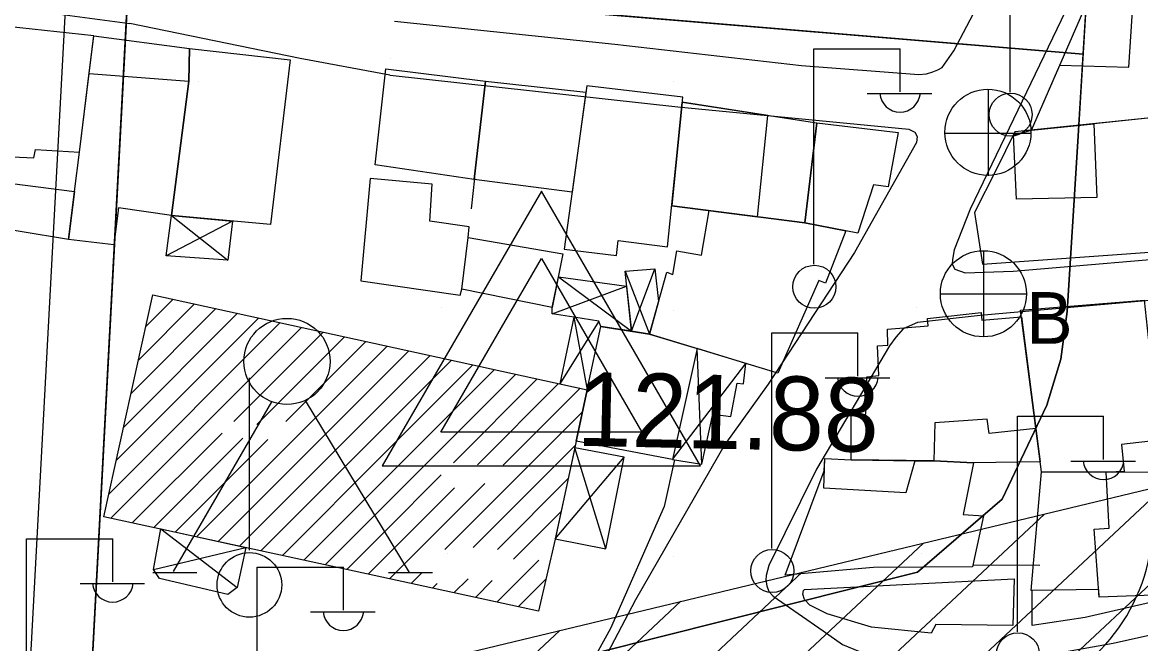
# Model space of a CAD drawing. Extents: x 417997 to 421451, y 4451742 to 4455216.
# Drawn here: x 420187.6 to 420278.5, y 4452797.1 to 4452847.6 of the extents above; entities that cross this region are included whole.
import ezdxf

# ---------------------------------------------------------------- set-up
doc = ezdxf.new("R2010")
doc.units = 0
for name, color, linetype in [('ADA', 7, 'Continuous'), ('ADAKENARI', 7, 'Continuous'), ('B_Kapi', 7, 'Continuous'), ('B_Mesken', 7, 'Continuous'), ('B_Okul', 7, 'Continuous'), ('B_Sundurma', 7, 'Continuous'), ('B_Tarama', 7, 'Continuous'), ('B_Teras', 7, 'Continuous'), ('Default', 7, 'Continuous'), ('KALDIRIM', 7, 'Continuous'), ('LJ_SEMBOL', 7, 'Continuous'), ('PL_EĞİTİM', 7, 'Continuous'), ('PL_SAY_DINI_TESIS', 7, 'Continuous'), ('S_Bayrak_Diregi', 7, 'Continuous'), ('S_Elektrik_Diregi', 7, 'Continuous'), ('S_Heykel', 7, 'Continuous'), ('S_Rogar_Kapagi', 7, 'Continuous'), ('S_Rogar_Kapagi_Buski', 7, 'Continuous'), ('Sinir_Duvar_tek_tarafa_ait', 7, 'Continuous'), ('TA_ENH_KORUMA', 7, 'Continuous'), ('TA_ENH_TARAMA', 7, 'Continuous'), ('TR_EĞİTİM', 7, 'Continuous'), ('Y_Yol_Kotu', 7, 'Continuous'), ('Yol_Kaldirim_kenari_bordurtasi', 7, 'Continuous'), ('Yol_Sose', 7, 'Continuous')]:
    doc.layers.add(name, color=color, linetype=linetype)

# ---------------------------------------------------------------- blocks, each defined once
blk = doc.blocks.new('POINT_DISPLAY')
at = {"layer": 'Default'}
blk.add_line((0, 0), (0, 0), dxfattribs=at)

msp = doc.modelspace()

# ---------------------------------------------------------------- linework, layer by layer
at = {"layer": 'ADA'}
msp.add_line((420196.242, 4452851.482), (420273.807, 4452845.029), dxfattribs=at)
msp.add_line((420196.242, 4452851.482), (420273.807, 4452845.029), dxfattribs=at)
at = {"layer": 'ADAKENARI'}
for p, q in [((420193.014, 4452790.976), (420197.809, 4452880.847)), ((420193.014, 4452790.976), (420197.809, 4452880.847)), ((420275.541, 4452873.19), (420273.344, 4452837.504)), ((420275.541, 4452873.19), (420273.344, 4452837.504)), ((420273.344, 4452837.504), (420272.519, 4452824.139)), ((420273.344, 4452837.504), (420272.519, 4452824.139)), ((420272.519, 4452824.139), (420271.982, 4452820.265)), ((420272.519, 4452824.139), (420271.982, 4452820.265)), ((420271.982, 4452820.265), (420270.863, 4452816.518)), ((420271.982, 4452820.265), (420270.863, 4452816.518)), ((420270.863, 4452816.518), (420267.237, 4452808.871)), ((420270.863, 4452816.518), (420267.237, 4452808.871)), ((420267.237, 4452808.871), (420260.35, 4452802.964)), ((420267.237, 4452808.871), (420260.35, 4452802.964)), ((420260.35, 4452802.964), (420197.597, 4452787.201)), ((420260.35, 4452802.964), (420197.597, 4452787.201))]:
    msp.add_line(p, q, dxfattribs=at)
at = {"layer": 'B_Kapi'}
msp.add_lwpolyline([(420264.837, 4452803.539), (420270.293, 4452803.531)], dxfattribs=at)
at = {"layer": 'B_Mesken'}
for points in [[(420274.707, 4452850.568), (420282.11, 4452850.665), (420281.949, 4452840.157), (420280.094, 4452839.946), (420269.599, 4452838.853)], [(420183.871, 4452836.834), (420188.524, 4452836.607), (420188.645, 4452837.277), (420192.228, 4452837.074), (420193.026, 4452843.523), (420193.397, 4452846.523), (420185.359, 4452847.389), (420183.988, 4452838.019)], [(420193.397, 4452846.523), (420201.165, 4452845.492), (420201.107, 4452842.848), (420199.715, 4452831.917), (420195.39, 4452832.54), (420195.034, 4452829.545), (420191.35, 4452829.975), (420191.832, 4452833.869), (420192.228, 4452837.074), (420193.017, 4452843.449)], [(420201.165, 4452845.492), (420209.357, 4452844.561), (420207.767, 4452831.201), (420199.715, 4452831.917), (420201.107, 4452842.848)], [(420217.13, 4452843.844), (420225.236, 4452842.836), (420224.321, 4452834.848), (420216.259, 4452836.034)], [(420224.321, 4452834.848), (420225.236, 4452842.836), (420233.394, 4452841.951), (420232.264, 4452833.809)], [(420233.463, 4452842.448), (420231.623, 4452829.194), (420235.88, 4452828.67), (420236.005, 4452829.905), (420240.029, 4452829.39), (420241.266, 4452841.543)], [(420252.152, 4452839.455), (420251.185, 4452831.339), (420240.367, 4452832.709), (420241.223, 4452841.119)], [(420252.152, 4452839.455), (420258.779, 4452838.671), (420257.972, 4452834.247), (420256.778, 4452834.407), (420255.487, 4452830.485), (420254.508, 4452830.675), (420251.185, 4452831.339)], [(420264.967, 4452832.171), (420265.621, 4452827.981), (420279.947, 4452828.993), (420280.094, 4452839.946), (420268.251, 4452838.712), (420266.74, 4452835.648)], [(420191.35, 4452829.975), (420183.443, 4452831.277), (420183.786, 4452834.905), (420191.832, 4452833.869)], [(420215.856, 4452834.934), (420215.105, 4452826.628), (420223.177, 4452825.444), (420223.317, 4452825.93), (420223.836, 4452830.13), (420223.911, 4452831), (420220.703, 4452831.452), (420220.892, 4452834.464)], [(420251.185, 4452831.339), (420254.508, 4452830.675), (420252.856, 4452826.437), (420252.322, 4452826.65), (420248.998, 4452819.124), (420238.553, 4452822.293), (420239.963, 4452827.315), (420240.459, 4452827.122), (420240.784, 4452829.047), (420242.783, 4452828.703), (420243.414, 4452832.323), (420251.185, 4452831.339)], [(420223.836, 4452830.13), (420231.528, 4452828.82), (420230.663, 4452824.464), (420223.317, 4452825.93)], [(420268.719, 4452824.231), (420278.759, 4452825.038), (420279.989, 4452813.672), (420276.928, 4452813.315), (420277.147, 4452811.14), (420275.848, 4452811.068), (420270.429, 4452811.1)], [(420264.899, 4452811.83), (420261.67, 4452811.982), (420260.12, 4452812.004), (420254.963, 4452812.075), (420254.961, 4452815.757), (420256.14, 4452815.778), (420256.228, 4452818.813), (420257.197, 4452818.914), (420257.089, 4452821.325), (420257.94, 4452821.379), (420257.893, 4452822.698), (420261.223, 4452822.952), (420261.162, 4452823.562), (420265.516, 4452824.055), (420265.569, 4452823.417), (420268.788, 4452823.704), (420269.969, 4452814.628), (420270.322, 4452811.919), (420264.899, 4452811.83), (420261.67, 4452811.982)], [(420234.617, 4452822.915), (420238.553, 4452822.293), (420242.444, 4452821.112), (420240.42, 4452812.109), (420232.61, 4452813.605), (420233.507, 4452817.758)], [(420261.67, 4452811.982), (420264.899, 4452811.83), (420264.058, 4452807.634), (420265.701, 4452807.524), (420264.802, 4452803.38), (420256.774, 4452803.331), (420249.577, 4452802.715), (420252.77, 4452811.185), (420252.801, 4452812.174), (420254.963, 4452812.075), (420260.12, 4452812.004)], [(420275.071, 4452801.544), (420269.595, 4452801.473), (420270.429, 4452811.1), (420275.685, 4452811.069), (420280.211, 4452811.103), (420280.945, 4452801.559), (420280.972, 4452801.13), (420275.12, 4452800.909)]]:
    msp.add_lwpolyline(points, close=True, dxfattribs=at)
at = {"layer": 'B_Okul'}
msp.add_lwpolyline([(420198.196, 4452825.485), (420233.507, 4452817.758), (420232.63, 4452813.697), (420230.888, 4452805.634), (420229.538, 4452799.79), (420194.22, 4452807.45)], close=True, dxfattribs=at)
at = {"layer": 'B_Sundurma'}
for p, q in [((420204.664, 4452831.477), (420199.275, 4452828.64)), ((420199.715, 4452831.917), (420204.301, 4452828.286)), ((420237.085, 4452822.525), (420238.986, 4452827.591)), ((420231.157, 4452826.951), (420237.085, 4452822.525)), ((420236.578, 4452827.396), (420238.553, 4452822.293)), ((420230.65, 4452823.944), (420236.704, 4452826.185)), ((420234.437, 4452823.352), (420231.271, 4452818.247)), ((420232.417, 4452823.661), (420233.507, 4452817.758)), ((420242.814, 4452811.715), (420242.444, 4452821.112)), ((420240.42, 4452812.109), (420246.4, 4452819.912)), ((420235.014, 4452804.835), (420232.489, 4452813.047)), ((420230.895, 4452805.667), (420236.499, 4452812.296)), ((420198.852, 4452806.484), (420205.054, 4452801.703)), ((420198.247, 4452803.18), (420205.74, 4452804.958))]:
    msp.add_line(p, q, dxfattribs=at)
for points in [[(420199.715, 4452831.917), (420204.664, 4452831.477), (420204.301, 4452828.286), (420199.275, 4452828.64)], [(420237.085, 4452822.525), (420236.578, 4452827.396), (420238.986, 4452827.591), (420239.295, 4452824.936), (420238.553, 4452822.293)], [(420232.417, 4452823.661), (420230.65, 4452823.944), (420230.663, 4452824.464), (420231.157, 4452826.951), (420236.704, 4452826.185), (420237.085, 4452822.525), (420234.617, 4452822.915), (420234.437, 4452823.352), (420232.417, 4452823.661)], [(420234.617, 4452822.915), (420234.437, 4452823.352), (420232.417, 4452823.661), (420231.271, 4452818.247), (420233.507, 4452817.758)], [(420240.42, 4452812.109), (420242.814, 4452811.715), (420243.72, 4452815.799), (420245.165, 4452815.585), (420245.69, 4452818.294), (420246.203, 4452818.25), (420246.4, 4452819.912), (420242.444, 4452821.112)], [(420230.895, 4452805.667), (420235.014, 4452804.835), (420236.499, 4452812.296), (420232.489, 4452813.047)], [(420198.742, 4452802.424), (420198.247, 4452803.18), (420198.852, 4452806.484), (420205.74, 4452804.958), (420205.054, 4452801.703), (420204.296, 4452801.149)]]:
    msp.add_lwpolyline(points, close=True, dxfattribs=at)
at = {"layer": 'B_Tarama'}
for p, q in [((420197.627, 4452822.905), (420199.846, 4452825.124)), ((420195.827, 4452814.741), (420205.067, 4452823.982)), ((420196.427, 4452817.463), (420203.327, 4452824.362)), ((420197.027, 4452820.184), (420201.587, 4452824.743)), ((420194.627, 4452809.299), (420208.548, 4452823.22)), ((420195.227, 4452812.02), (420206.808, 4452823.601)), ((420194.779, 4452807.329), (420210.289, 4452822.839)), ((420204.769, 4452815.198), (420212.029, 4452822.458)), ((420201.751, 4452805.816), (420217.251, 4452821.315)), ((420206.647, 4452814.954), (420213.77, 4452822.077)), ((420209.008, 4452815.194), (420215.51, 4452821.696)), ((420217.205, 4452817.027), (420220.731, 4452820.554)), ((420217.228, 4452819.171), (420218.991, 4452820.935)), ((420217.137, 4452810.596), (420225.953, 4452819.411)), ((420217.16, 4452812.74), (420224.212, 4452819.792)), ((420217.183, 4452814.883), (420222.472, 4452820.173)), ((420203.495, 4452805.438), (420217.228, 4452819.171)), ((420217.115, 4452808.452), (420227.693, 4452819.03)), ((420222.618, 4452811.834), (420229.434, 4452818.649)), ((420224.582, 4452811.676), (420231.174, 4452818.268)), ((420226.657, 4452811.63), (420232.915, 4452817.887)), ((420205.238, 4452805.06), (420217.205, 4452817.027)), ((420221.938, 4452804.789), (420233.121, 4452815.973)), ((420206.981, 4452804.682), (420217.183, 4452814.883)), ((420196.522, 4452806.951), (420203.824, 4452814.252)), ((420198.265, 4452806.573), (420205.519, 4452813.827)), ((420200.008, 4452806.194), (420207.539, 4452813.725)), ((420224.219, 4452804.949), (420232.537, 4452813.267)), ((420208.724, 4452804.304), (420217.16, 4452812.74)), ((420210.468, 4452803.926), (420217.137, 4452810.596)), ((420217.092, 4452806.308), (420221.631, 4452810.847)), ((420226.196, 4452804.805), (420231.952, 4452810.561)), ((420217.069, 4452804.164), (420222.718, 4452809.813)), ((420217.441, 4452802.413), (420225.182, 4452810.155)), ((420212.211, 4452803.548), (420217.115, 4452808.452)), ((420227.511, 4452803.998), (420231.368, 4452807.855)), ((420213.954, 4452803.17), (420217.092, 4452806.308)), ((420215.697, 4452802.792), (420217.069, 4452804.164)), ((420226.157, 4452800.523), (420229.567, 4452803.933)), ((420219.184, 4452802.035), (420220.082, 4452802.933)), ((420222.67, 4452801.279), (420223.811, 4452802.42)), ((420224.413, 4452800.901), (420225.787, 4452802.275)), ((420227.9, 4452800.145), (420230.136, 4452802.381)), ((420220.927, 4452801.657), (420221.31, 4452802.04))]:
    msp.add_line(p, q, dxfattribs=at)
at = {"layer": 'B_Teras'}
for points in [[(420277.874, 4452849.376), (420282.091, 4452849.463), (420281.949, 4452840.157), (420280.094, 4452839.946), (420274.672, 4452839.381), (420269.599, 4452838.853), (420271.906, 4452844.143), (420277.518, 4452843.985)], [(420193.017, 4452843.449), (420201.107, 4452842.848), (420199.715, 4452831.917), (420195.39, 4452832.54), (420195.034, 4452829.545), (420191.35, 4452829.975), (420191.832, 4452833.869), (420192.228, 4452837.074)], [(420247.339, 4452831.826), (420248.175, 4452840.061), (420241.223, 4452841.119), (420240.367, 4452832.709)], [(420274.918, 4452833.388), (420268.378, 4452833.251), (420268.136, 4452838.479), (420269.599, 4452838.853), (420274.672, 4452839.381)], [(420269.969, 4452814.628), (420266.159, 4452814.228), (420266.005, 4452815.374), (420261.745, 4452815.091), (420261.67, 4452811.982), (420254.963, 4452812.075), (420254.961, 4452815.757), (420256.14, 4452815.778), (420256.228, 4452818.813), (420257.197, 4452818.914), (420257.089, 4452821.325), (420257.94, 4452821.379), (420257.893, 4452822.698), (420261.223, 4452822.952), (420261.162, 4452823.562), (420265.516, 4452824.055), (420265.569, 4452823.417), (420268.788, 4452823.704)], [(420260.12, 4452812.004), (420259.395, 4452809.392), (420252.726, 4452809.769), (420252.801, 4452812.174), (420254.963, 4452812.075)], [(420280.945, 4452801.559), (420280.972, 4452801.13), (420275.12, 4452800.909), (420274.696, 4452806.446), (420275.909, 4452806.521), (420275.685, 4452811.069), (420280.211, 4452811.103)]]:
    msp.add_lwpolyline(points, close=True, dxfattribs=at)
at = {"layer": 'KALDIRIM'}
msp.add_line((420187.725, 4452785.7), (420192.816, 4452881.114), dxfattribs=at)
msp.add_line((420187.725, 4452785.7), (420192.816, 4452881.114), dxfattribs=at)
msp.add_arc((420264.459, 4452807.089), 15, 284.10025, 356.47788, dxfattribs=at)
msp.add_arc((420264.459, 4452807.089), 15, 284.10025, 356.47788, dxfattribs=at)
at = {"layer": 'LJ_SEMBOL'}
for points in [[(420242.715, 4452811.584), (420229.773, 4452833.903), (420216.831, 4452811.584), (420242.715, 4452811.584)], [(420242.715, 4452811.584), (420229.773, 4452833.903), (420216.831, 4452811.584), (420242.715, 4452811.584)], [(420229.773, 4452828.421), (420237.942, 4452814.334), (420221.605, 4452814.334), (420229.773, 4452828.421)], [(420229.773, 4452828.421), (420237.942, 4452814.334), (420221.605, 4452814.334), (420229.773, 4452828.421)]]:
    msp.add_lwpolyline(points, dxfattribs=at)
at = {"layer": 'PL_EĞİTİM'}
msp.add_lwpolyline([(420196.242, 4452851.482), (420193.014, 4452790.976), (420197.597, 4452787.201), (420260.35, 4452802.964), (420267.237, 4452808.871), (420270.863, 4452816.518), (420271.982, 4452820.265), (420272.519, 4452824.139), (420273.344, 4452837.504), (420273.807, 4452845.029), (420226.353, 4452848.977), (420196.242, 4452851.482)], dxfattribs=at)
msp.add_lwpolyline([(420196.242, 4452851.482), (420193.014, 4452790.976), (420197.597, 4452787.201), (420260.35, 4452802.964), (420267.237, 4452808.871), (420270.863, 4452816.518), (420271.982, 4452820.265), (420272.519, 4452824.139), (420273.344, 4452837.504), (420273.807, 4452845.029), (420226.353, 4452848.977), (420196.242, 4452851.482)], dxfattribs=at)
at = {"layer": 'PL_SAY_DINI_TESIS'}
msp.add_lwpolyline([(420273.807, 4452845.029), (420275.541, 4452873.19), (420276.063, 4452881.677), (420230.303, 4452886.183), (420226.353, 4452848.977), (420273.807, 4452845.029)], dxfattribs=at)
msp.add_lwpolyline([(420273.807, 4452845.029), (420275.541, 4452873.19), (420276.063, 4452881.677), (420230.303, 4452886.183), (420226.353, 4452848.977), (420273.807, 4452845.029)], dxfattribs=at)
at = {"layer": 'S_Bayrak_Diregi'}
msp.add_line((420206.037, 4452804.734), (420206.037, 4452818.734), dxfattribs=at)
msp.add_circle((420206.044, 4452801.917), 2.625, dxfattribs=at)
at = {"layer": 'S_Elektrik_Diregi'}
for p, q in [((420267.871, 4452841.955), (420267.871, 4452859.455)), ((420251.923, 4452827.969), (420251.923, 4452845.469)), ((420251.923, 4452845.469), (420258.923, 4452845.469)), ((420258.923, 4452841.969), (420258.923, 4452845.469)), ((420256.263, 4452841.829), (420261.513, 4452841.829)), ((420248.502, 4452804.884), (420248.502, 4452822.384)), ((420248.502, 4452822.384), (420255.502, 4452822.384)), ((420255.502, 4452818.884), (420255.502, 4452822.384)), ((420252.842, 4452818.744), (420258.092, 4452818.744)), ((420268.466, 4452798.116), (420268.466, 4452815.616)), ((420268.466, 4452815.616), (420275.466, 4452815.616)), ((420275.466, 4452812.116), (420275.466, 4452815.616)), ((420272.806, 4452811.976), (420278.056, 4452811.976)), ((420187.936, 4452788.165), (420187.936, 4452805.665)), ((420187.936, 4452805.665), (420194.936, 4452805.665)), ((420194.936, 4452802.165), (420194.936, 4452805.665)), ((420206.678, 4452785.861), (420206.678, 4452803.361)), ((420206.678, 4452803.361), (420213.678, 4452803.361)), ((420213.678, 4452799.861), (420213.678, 4452803.361)), ((420192.276, 4452802.025), (420197.526, 4452802.025)), ((420211.018, 4452799.721), (420216.268, 4452799.721))]:
    msp.add_line(p, q, dxfattribs=at)
for centre in [(420267.907, 4452840.119), (420251.959, 4452826.134), (420248.538, 4452803.048), (420268.502, 4452796.281)]:
    msp.add_circle(centre, 1.75, dxfattribs=at)
for centre in [(420258.924, 4452841.982), (420255.503, 4452818.897), (420275.466, 4452812.129), (420194.937, 4452802.178), (420213.679, 4452799.874)]:
    msp.add_arc(centre, 1.658, 184.83843, 355.14641, dxfattribs=at)
at = {"layer": 'S_Heykel'}
for p, q in [((420199.882, 4452803.001), (420207.862, 4452816.791)), ((420219.062, 4452802.931), (420210.592, 4452816.896)), ((420198.202, 4452802.931), (420201.772, 4452802.931)), ((420217.347, 4452802.931), (420220.917, 4452802.931))]:
    msp.add_line(p, q, dxfattribs=at)
msp.add_circle((420209.097, 4452820.071), 3.5, dxfattribs=at)
at = {"layer": 'S_Rogar_Kapagi'}
for p, q in [((420266.119, 4452835.152), (420266.119, 4452842.152)), ((420262.549, 4452838.617), (420269.549, 4452838.617))]:
    msp.add_line(p, q, dxfattribs=at)
msp.add_circle((420266.066, 4452838.68), 3.5, dxfattribs=at)
at = {"layer": 'S_Rogar_Kapagi_Buski'}
for p, q in [((420265.701, 4452829.065), (420265.701, 4452822.065)), ((420262.201, 4452825.565), (420269.201, 4452825.565))]:
    msp.add_line(p, q, dxfattribs=at)
msp.add_circle((420265.701, 4452825.565), 3.5, dxfattribs=at)
at = {"layer": 'Sinir_Duvar_tek_tarafa_ait'}
for points in [[(420224.335, 4452834.963), (420224.057, 4452832.473)], [(420240.584, 4452812.082), (420239.762, 4452808.288), (420235.399, 4452798.372), (420230.097, 4452788.803), (420224.749, 4452785.167), (420216.866, 4452784.364)], [(420280.972, 4452801.13), (420279.287, 4452800.486), (420273.96, 4452799.264), (420269.661, 4452798.623), (420269.662, 4452801.474)]]:
    msp.add_lwpolyline(points, dxfattribs=at)
at = {"layer": 'TA_ENH_KORUMA'}
msp.add_lwpolyline([(419883.153, 4455014.021), (419853.647, 4454860.459), (419502.143, 4452678.088), (419329.549, 4452597.37), (419356.508, 4452581.013), (419704.218, 4452669.124), (420099.383, 4452766.582), (420601.013, 4452886.916), (421244.438, 4452891.737)], dxfattribs=at)
msp.add_lwpolyline([(419883.153, 4455014.021), (419853.647, 4454860.459), (419502.143, 4452678.088), (419329.549, 4452597.37), (419356.508, 4452581.013), (419704.218, 4452669.124), (420099.383, 4452766.582), (420601.013, 4452886.916), (421244.438, 4452891.737)], dxfattribs=at)
at = {"layer": 'TA_ENH_TARAMA'}
for p, q in [((420231.163, 4452757.055), (420290.382, 4452812.4)), ((420231.163, 4452757.055), (420290.382, 4452812.4)), ((420221.31, 4452754.692), (420280.53, 4452810.037)), ((420221.31, 4452754.692), (420280.53, 4452810.037)), ((420211.458, 4452752.328), (420270.677, 4452807.673)), ((420211.458, 4452752.328), (420270.677, 4452807.673)), ((420201.606, 4452749.965), (420260.825, 4452805.31)), ((420201.606, 4452749.965), (420260.825, 4452805.31)), ((420191.753, 4452747.602), (420250.972, 4452802.946)), ((420191.753, 4452747.602), (420250.972, 4452802.946)), ((420181.901, 4452745.238), (420241.12, 4452800.583)), ((420181.901, 4452745.238), (420241.12, 4452800.583)), ((420172.049, 4452742.875), (420231.268, 4452798.219)), ((420172.049, 4452742.875), (420231.268, 4452798.219))]:
    msp.add_line(p, q, dxfattribs=at)
at = {"layer": 'Yol_Kaldirim_kenari_bordurtasi'}
msp.add_lwpolyline([(420268.198, 4452802.401), (420268.093, 4452798.61), (420261.833, 4452798.704), (420261.456, 4452797.997), (420256.612, 4452798.487), (420252.996, 4452799.553), (420251.584, 4452800.267), (420251.154, 4452800.73), (420251.034, 4452801.163), (420251.066, 4452801.473), (420251.146, 4452801.548)], close=True, dxfattribs=at)
at = {"layer": 'Yol_Sose'}
for points in [[(420217.838, 4452847.718), (420235.755, 4452845.844), (420250.911, 4452844.122), (420260.455, 4452843.39), (420261.063, 4452843.438), (420261.594, 4452843.601), (420261.986, 4452843.769), (420262.338, 4452843.951), (420263.307, 4452845.307), (420269.627, 4452857.344), (420275.757, 4452870.106), (420277.974, 4452875.542), (420278.071, 4452875.879), (420278.138, 4452876.303), (420278.074, 4452876.605), (420277.794, 4452877.021), (420277.411, 4452877.153), (420276.536, 4452877.267), (420261.713, 4452878.674), (420244.958, 4452880.469), (420228.255, 4452882.313), (420218.088, 4452883.355)], [(420284.648, 4452851.507), (420277.274, 4452850.798), (420275.083, 4452850.566), (420274.228, 4452850.417), (420273.31, 4452849.889), (420272.725, 4452849.254), (420264.614, 4452832.451)], [(420196.02, 4452783.863), (420174.159, 4452786.551), (420173.977, 4452786.878), (420173.761, 4452787.332), (420173.89, 4452796.255), (420174.517, 4452833.073), (420176.002, 4452844.956), (420176.519, 4452849.503), (420176.787, 4452849.966), (420177.184, 4452850.092), (420196.322, 4452847.51)], [(420217.463, 4452843.325), (420210.163, 4452844.675), (420196.322, 4452847.51)], [(420217.498, 4452844.718), (420217.504, 4452844.717)], [(420217.463, 4452843.325), (420217.483, 4452843.323)], [(420217.483, 4452843.323), (420240.855, 4452840.761), (420259.636, 4452838.926), (420260.115, 4452838.704), (420260.321, 4452838.346), (420260.275, 4452837.851), (420255.219, 4452828.921), (420248.195, 4452818.232), (420244.682, 4452813.328), (420237.432, 4452800.712), (420231.969, 4452790.337), (420229.761, 4452786.518), (420229.208, 4452785.698), (420228.837, 4452785.399), (420228.186, 4452785.058), (420226.158, 4452784.687), (420218.124, 4452783.636)], [(420264.614, 4452832.451), (420263.337, 4452829.126), (420263.181, 4452828.354), (420263.155, 4452827.973), (420263.377, 4452827.57), (420264.225, 4452827.272), (420268.111, 4452827.401), (420284.014, 4452828.764), (420300.634, 4452830.287), (420312.52, 4452831.295), (420326.283, 4452832.417), (420343.454, 4452833.905), (420361.105, 4452835.791), (420374.514, 4452837.123)], [(420281.041, 4452825.172), (420265.425, 4452823.798), (420260.353, 4452823.237), (420259.178, 4452822.713), (420258.578, 4452822.04), (420258.07, 4452821.336), (420252.142, 4452811.329), (420248.271, 4452803.49), (420248.05, 4452802.683), (420248.009, 4452802.292), (420248.098, 4452801.832), (420248.271, 4452801.387), (420248.623, 4452801.002), (420252.664, 4452798.175), (420254.255, 4452797.069), (420256.542, 4452796.128), (420258.058, 4452795.912), (420261.291, 4452795.615), (420264.262, 4452795.615), (420268.467, 4452795.811), (420276.236, 4452797.176), (420291.337, 4452800.553)]]:
    msp.add_lwpolyline(points, dxfattribs=at)

# ---------------------------------------------------------------- block references
at = {"layer": 'TR_EĞİTİM', "xscale": 0.1, "yscale": 0.10000000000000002}
for p in [(420221.67, 4452842.997), (420221.67, 4452842.997), (420260.229, 4452842.997), (420260.229, 4452842.997), (420201.916, 4452842.773), (420201.916, 4452842.773), (420240.475, 4452842.773), (420240.475, 4452842.773), (420201.916, 4452824.188), (420201.916, 4452824.188), (420221.67, 4452824.412), (420221.67, 4452824.412), (420240.475, 4452824.188), (420240.475, 4452824.188), (420260.229, 4452824.412), (420260.229, 4452824.412), (420201.916, 4452804.188), (420201.916, 4452804.188), (420222.119, 4452804.502), (420222.119, 4452804.502), (420240.475, 4452804.188), (420240.475, 4452804.188), (420260.678, 4452804.502), (420260.678, 4452804.502)]:
    msp.add_blockref('POINT_DISPLAY', p, dxfattribs=at)

# ---------------------------------------------------------------- texts
at = {"layer": 'S_Rogar_Kapagi_Buski'}
msp.add_text('B', height=4.2, dxfattribs=at).set_placement((420269.201, 4452821.5))
at = {"layer": 'Y_Yol_Kotu'}
msp.add_text('121.88 ', height=6, rotation=358.77316, dxfattribs=at).set_placement((420232.616, 4452813.225))

doc.saveas('drawing.dxf')
